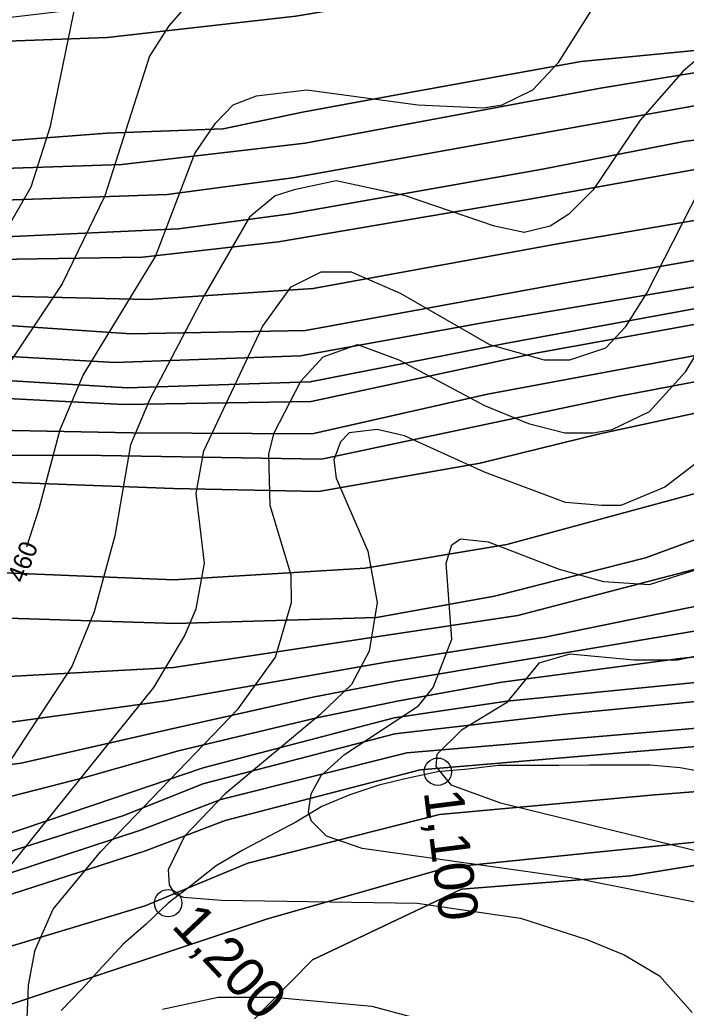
# Model space of a CAD drawing. Extents: x -510989 to -501240, y -1184665 to -1176089.
# Drawn here: x -510490.3 to -510270.7, y -1180893.6 to -1180568 of the extents above; entities that cross this region are included whole.
import ezdxf

# ---------------------------------------------------------------- set-up
doc = ezdxf.new("R2010")
doc.units = 0
for name, color, linetype in [('lesni_pozemek', 7, 'Continuous'), ('trasovani_toku', 7, 'Continuous'), ('vrstevnice_01', 7, 'Continuous'), ('vrstevnice_02', 7, 'Continuous'), ('vrstevnice_04', 7, 'Continuous')]:
    doc.layers.add(name, color=color, linetype=linetype)

msp = doc.modelspace()

# ---------------------------------------------------------------- linework, layer by layer
at = {"layer": 'lesni_pozemek'}
for points in [[(-510234.83, -1180537.34), (-510215.82, -1180539.85), (-510160.9, -1180535.29), (-510152.75, -1180543.9), (-510214.88, -1180547.13), (-510242.5, -1180545.08), (-510293.38, -1180549.02), (-510399.37, -1180566.76), (-510461.47, -1180573.83), (-510575.39, -1180578.01), (-510573, -1180571.29), (-510509.19, -1180568.95), (-510470.98, -1180564.45), (-510444.93, -1180563.34), (-510407.35, -1180558.29), (-510373.8, -1180551.7), (-510276.18, -1180538.21)], [(-510152.62, -1180544.03), (-510129.87, -1180568.24), (-510224.25, -1180576.72), (-510247.51, -1180576.1), (-510305.3, -1180581.71), (-510364.33, -1180592.41), (-510397.11, -1180598.35), (-510423.3, -1180603.94), (-510461.65, -1180605.3), (-510514.83, -1180609.38), (-510552.64, -1180607.31), (-510576.69, -1180600.99), (-510578.33, -1180586.32), (-510575.39, -1180578.01), (-510461.47, -1180573.83), (-510399.37, -1180566.76), (-510293.38, -1180549.02), (-510242.5, -1180545.08), (-510214.88, -1180547.13), (-510152.75, -1180543.9)], [(-510129.87, -1180568.24), (-510121.87, -1180576.75), (-510166.67, -1180579.86), (-510226.55, -1180586.17), (-510241.31, -1180581.08), (-510298.96, -1180590.53), (-510396.27, -1180608.65), (-510456.65, -1180615.64), (-510508.77, -1180617.36), (-510544.87, -1180614.7), (-510579.22, -1180608.43), (-510576.69, -1180600.99), (-510552.64, -1180607.31), (-510514.83, -1180609.38), (-510461.65, -1180605.3), (-510423.3, -1180603.94), (-510397.11, -1180598.35), (-510364.33, -1180592.41), (-510305.3, -1180581.71), (-510247.51, -1180576.1), (-510224.25, -1180576.72)], [(-510166.67, -1180579.86), (-510121.87, -1180576.75), (-510113.01, -1180586.17), (-510177.35, -1180590.16), (-510195.48, -1180592.34), (-510227.89, -1180594.41), (-510241.26, -1180592.74), (-510268.06, -1180596.31), (-510400.5, -1180620.03), (-510441.76, -1180625.48), (-510514.76, -1180628.06), (-510544.35, -1180624.98), (-510582.13, -1180616.99), (-510579.22, -1180608.43), (-510544.87, -1180614.7), (-510508.77, -1180617.36), (-510456.65, -1180615.64), (-510396.27, -1180608.65), (-510298.96, -1180590.53), (-510241.31, -1180581.08), (-510226.55, -1180586.17)], [(-510113.01, -1180586.17), (-510105.06, -1180594.64), (-510134.4, -1180595.53), (-510193.33, -1180600.16), (-510237.18, -1180603.61), (-510271.49, -1180608.04), (-510318.13, -1180617.14), (-510401.16, -1180631.91), (-510437.98, -1180636.83), (-510514.15, -1180640.35), (-510552.78, -1180634.53), (-510585, -1180625.44), (-510582.13, -1180616.99), (-510544.35, -1180624.98), (-510514.76, -1180628.06), (-510441.76, -1180625.48), (-510400.5, -1180620.03), (-510268.06, -1180596.31), (-510241.26, -1180592.74), (-510227.89, -1180594.41), (-510195.48, -1180592.34), (-510177.35, -1180590.16)], [(-510134.4, -1180595.53), (-510105.06, -1180594.64), (-510096.9, -1180603.32), (-510171.28, -1180604.87), (-510196.85, -1180608.63), (-510223.39, -1180611.7), (-510240.21, -1180612.36), (-510322.38, -1180627.1), (-510405.1, -1180641.08), (-510449.85, -1180646.13), (-510519.2, -1180647.28), (-510563.75, -1180641.53), (-510588.67, -1180636.26), (-510585, -1180625.44), (-510552.78, -1180634.53), (-510514.15, -1180640.35), (-510437.98, -1180636.83), (-510401.16, -1180631.91), (-510318.13, -1180617.14), (-510271.49, -1180608.04), (-510237.18, -1180603.61), (-510193.33, -1180600.16)], [(-510096.9, -1180603.32), (-510085.92, -1180615), (-510109.27, -1180616), (-510148.73, -1180618.2), (-510186.94, -1180621.93), (-510239.84, -1180629.28), (-510312.46, -1180641.65), (-510393.65, -1180656.47), (-510448.09, -1180660.13), (-510518.69, -1180658.49), (-510572.3, -1180651.48), (-510594.08, -1180646.13), (-510588.67, -1180636.26), (-510563.75, -1180641.53), (-510519.2, -1180647.28), (-510449.85, -1180646.13), (-510405.1, -1180641.08), (-510322.38, -1180627.1), (-510240.21, -1180612.36), (-510223.39, -1180611.7), (-510196.85, -1180608.63), (-510171.28, -1180604.87)], [(-510109.27, -1180616), (-510085.92, -1180615), (-510073.9, -1180627.6), (-510100.87, -1180629.49), (-510153.47, -1180633.16), (-510182.84, -1180635.22), (-510215.71, -1180639.91), (-510240.3, -1180642.49), (-510311.56, -1180654.82), (-510396.16, -1180670.33), (-510453.74, -1180671.48), (-510503.79, -1180668.03), (-510558.37, -1180662.7), (-510599.21, -1180655.5), (-510594.08, -1180646.13), (-510572.3, -1180651.48), (-510518.69, -1180658.49), (-510448.09, -1180660.13), (-510393.65, -1180656.47), (-510312.46, -1180641.65), (-510239.84, -1180629.28), (-510186.94, -1180621.93), (-510148.73, -1180618.2)], [(-510073.9, -1180627.6), (-510066.14, -1180635.74), (-510134.38, -1180639.66), (-510184.4, -1180644.04), (-510208.85, -1180647.33), (-510249, -1180652.73), (-510336.04, -1180667.47), (-510397.8, -1180678.66), (-510459, -1180680.93), (-510508.84, -1180678.03), (-510557.91, -1180674.1), (-510606.33, -1180668.5), (-510599.21, -1180655.5), (-510558.37, -1180662.7), (-510503.79, -1180668.03), (-510453.74, -1180671.48), (-510396.16, -1180670.33), (-510311.56, -1180654.82), (-510240.3, -1180642.49), (-510215.71, -1180639.91), (-510182.84, -1180635.22), (-510153.47, -1180633.16), (-510100.87, -1180629.49)], [(-510134.38, -1180639.66), (-510066.14, -1180635.74), (-510060.57, -1180641.58), (-510141.38, -1180649.18), (-510173.48, -1180652.19), (-510244.83, -1180658.9), (-510330.35, -1180674.64), (-510394.61, -1180687.29), (-510454.83, -1180689.28), (-510514.64, -1180685.55), (-510567.13, -1180682.27), (-510607.97, -1180676.64), (-510606.33, -1180668.5), (-510557.91, -1180674.1), (-510508.84, -1180678.03), (-510459, -1180680.93), (-510397.8, -1180678.66), (-510336.04, -1180667.47), (-510249, -1180652.73), (-510208.85, -1180647.33), (-510184.4, -1180644.04)], [(-510056.01, -1180646.37), (-510097.89, -1180650.31), (-510134.64, -1180654.46), (-510177.38, -1180657.21), (-510236.62, -1180662.68), (-510319.76, -1180677.71), (-510394.33, -1180693.7), (-510456.09, -1180694.71), (-510515.61, -1180691.68), (-510568.24, -1180687.95), (-510609.26, -1180683.07), (-510607.97, -1180676.64), (-510567.13, -1180682.27), (-510514.64, -1180685.55), (-510454.83, -1180689.28), (-510394.61, -1180687.29), (-510330.35, -1180674.64), (-510244.83, -1180658.9), (-510173.48, -1180652.19), (-510141.38, -1180649.18), (-510060.57, -1180641.58)], [(-510097.89, -1180650.31), (-510056.01, -1180646.37), (-510046.59, -1180656.25), (-510090.4, -1180660.73), (-510141.29, -1180664.81), (-510196.39, -1180669.22), (-510242.3, -1180673.87), (-510336.16, -1180691.33), (-510394.02, -1180704.4), (-510453.23, -1180704.05), (-510520.76, -1180702.69), (-510565.59, -1180699.1), (-510612.71, -1180693.07), (-510609.26, -1180683.07), (-510568.24, -1180687.95), (-510515.61, -1180691.68), (-510456.09, -1180694.71), (-510394.33, -1180693.7), (-510319.76, -1180677.71), (-510236.62, -1180662.68), (-510177.38, -1180657.21), (-510134.64, -1180654.46)], [(-510046.59, -1180656.25), (-510040.12, -1180663.03), (-510109.77, -1180671.19), (-510203.71, -1180678.26), (-510254.66, -1180684.71), (-510293.33, -1180692.03), (-510348.42, -1180703.74), (-510390.88, -1180712.77), (-510463.36, -1180711.55), (-510520.87, -1180711.37), (-510576.14, -1180705.76), (-510616.87, -1180700.09), (-510612.71, -1180693.07), (-510565.59, -1180699.1), (-510520.76, -1180702.69), (-510453.23, -1180704.05), (-510394.02, -1180704.4), (-510336.16, -1180691.33), (-510242.3, -1180673.87), (-510196.39, -1180669.22), (-510141.29, -1180664.81), (-510090.4, -1180660.73)], [(-510032.47, -1180671.05), (-510110.29, -1180680.01), (-510163.55, -1180683.88), (-510203.01, -1180688.51), (-510220.98, -1180688.3), (-510246.51, -1180692.94), (-510299.7, -1180704.48), (-510338.6, -1180714.06), (-510391.92, -1180723.36), (-510439.61, -1180722.35), (-510521.67, -1180719.29), (-510574.29, -1180713.6), (-510620.44, -1180706.1), (-510616.87, -1180700.09), (-510576.14, -1180705.76), (-510520.87, -1180711.37), (-510463.36, -1180711.55), (-510390.88, -1180712.77), (-510348.42, -1180703.74), (-510293.33, -1180692.03), (-510254.66, -1180684.71), (-510203.71, -1180678.26), (-510109.77, -1180671.19), (-510040.12, -1180663.03)], [(-510083.86, -1180780.95), (-510087.2, -1180785.84), (-510092.01, -1180791.3), (-510135.1, -1180793.22), (-510181.81, -1180796.4), (-510246.56, -1180799.57), (-510362.75, -1180809.46), (-510424.09, -1180824.9), (-510450.56, -1180834.94), (-510493.29, -1180848.99), (-510537.28, -1180853.76), (-510590.68, -1180852.68), (-510645.38, -1180849.79), (-510643.5, -1180842.09), (-510591.24, -1180846.41), (-510541.18, -1180847.42), (-510497.05, -1180843.13), (-510456.02, -1180830.17), (-510430.02, -1180819.69), (-510366.74, -1180803.21), (-510310.84, -1180796.76), (-510251.52, -1180791.01), (-510187.68, -1180788.81), (-510136.65, -1180785.5)], [(-510092.07, -1180791.37), (-510093.08, -1180792.66), (-510094.49, -1180794.45), (-510097.88, -1180798.76), (-510183.93, -1180803.19), (-510246.73, -1180805.6), (-510358.36, -1180815.11), (-510422.69, -1180831.74), (-510448.85, -1180841.81), (-510500.01, -1180858.29), (-510535.85, -1180861.12), (-510591.76, -1180859.76), (-510647.26, -1180857.42), (-510645.38, -1180849.79), (-510590.68, -1180852.68), (-510537.28, -1180853.76), (-510493.29, -1180848.99), (-510450.56, -1180834.94), (-510424.09, -1180824.9), (-510362.75, -1180809.46), (-510246.56, -1180799.57), (-510181.81, -1180796.4), (-510135.1, -1180793.22), (-510092.01, -1180791.3)], [(-510097.88, -1180798.76), (-510105.89, -1180808.96), (-510110.33, -1180814.6), (-510111.28, -1180814.69), (-510144.01, -1180817.74), (-510168.24, -1180817.57), (-510226.42, -1180819.08), (-510281.07, -1180823.3), (-510352.02, -1180829.82), (-510415.17, -1180845.81), (-510448.99, -1180859.86), (-510496.11, -1180874.04), (-510536.55, -1180876.1), (-510587.44, -1180875.37), (-510649.14, -1180871.3), (-510647.26, -1180857.42), (-510591.76, -1180859.76), (-510535.85, -1180861.12), (-510500.01, -1180858.29), (-510448.85, -1180841.81), (-510422.69, -1180831.74), (-510358.36, -1180815.11), (-510246.73, -1180805.6), (-510183.93, -1180803.19)], [(-510111.28, -1180814.69), (-510117.56, -1180832.73), (-510228.98, -1180834.99), (-510284.05, -1180840.6), (-510349.44, -1180847.27), (-510408.67, -1180864.16), (-510496.83, -1180893.47), (-510651.04, -1180885.39), (-510649.14, -1180871.3), (-510587.44, -1180875.37), (-510536.55, -1180876.1), (-510496.11, -1180874.04), (-510448.99, -1180859.86), (-510415.17, -1180845.81), (-510352.02, -1180829.82), (-510281.07, -1180823.3), (-510226.42, -1180819.08), (-510168.24, -1180817.57), (-510144.01, -1180817.74)], [(-510117.56, -1180832.73), (-510130.49, -1180841.99), (-510139.22, -1180844.61), (-510162.73, -1180843.17), (-510222.3, -1180843.41), (-510265.47, -1180846.19), (-510289.06, -1180849.97), (-510344.82, -1180854.38), (-510393.89, -1180877.67), (-510414.47, -1180898.71), (-510440.93, -1180922.79), (-510474.66, -1180932.03), (-510500.31, -1180903.02), (-510548.57, -1180896.69), (-510594.26, -1180895.19), (-510652, -1180892.55), (-510651.04, -1180885.39), (-510496.83, -1180893.47), (-510408.67, -1180864.16), (-510349.44, -1180847.27), (-510284.05, -1180840.6), (-510228.98, -1180834.99)]]:
    msp.add_lwpolyline(points, close=True, dxfattribs=at)
for points in [[(-510243.86, -1180717.54), (-510329.89, -1180740.89), (-510376.49, -1180748.63), (-510439.58, -1180752.46), (-510500.84, -1180749.96), (-510584.22, -1180746.54), (-510630.61, -1180741.23), (-510620.44, -1180706.1), (-510574.29, -1180713.6), (-510521.67, -1180719.29), (-510439.61, -1180722.35), (-510391.92, -1180723.36), (-510338.6, -1180714.06), (-510299.7, -1180704.48), (-510246.51, -1180692.94)], [(-510246.4, -1180731.38), (-510284.12, -1180745.21), (-510333.96, -1180757.86), (-510372.8, -1180764.87), (-510439.15, -1180766.86), (-510501.25, -1180764.87), (-510535.35, -1180767), (-510587, -1180763.69), (-510633.43, -1180755.12), (-510630.61, -1180741.23), (-510584.22, -1180746.54), (-510500.84, -1180749.96), (-510439.58, -1180752.46), (-510376.49, -1180748.63), (-510329.89, -1180740.89), (-510243.86, -1180717.54)], [(-510633.43, -1180755.12), (-510587, -1180763.69), (-510535.35, -1180767), (-510501.25, -1180764.87), (-510439.15, -1180766.86), (-510372.8, -1180764.87), (-510333.96, -1180757.86), (-510284.12, -1180745.21), (-510246.4, -1180731.38)], [(-510263.92, -1180748), (-510326.24, -1180764.25), (-510372.87, -1180771.28), (-510439.64, -1180781.36), (-510534.17, -1180786.58), (-510584.11, -1180783.03), (-510637.37, -1180774.48)], [(-510637.37, -1180774.48), (-510584.11, -1180783.03), (-510534.17, -1180786.58), (-510439.64, -1180781.36), (-510372.87, -1180771.28), (-510326.24, -1180764.25), (-510263.92, -1180748)], [(-510265.28, -1180760.73), (-510317.28, -1180771.36), (-510370.26, -1180779.68), (-510442.11, -1180792.41), (-510535.6, -1180805.23), (-510587.18, -1180801.43), (-510638.74, -1180790.8)], [(-510638.74, -1180790.8), (-510587.18, -1180801.43), (-510535.6, -1180805.23), (-510442.11, -1180792.41), (-510370.26, -1180779.68), (-510317.28, -1180771.36), (-510265.28, -1180760.73)], [(-510263.47, -1180768.6), (-510326.3, -1180779.13), (-510366.46, -1180785.85), (-510393.75, -1180791.1), (-510441.24, -1180801.85), (-510489.86, -1180812.86), (-510537.82, -1180818.75), (-510588.43, -1180816.35), (-510640.11, -1180807.17)], [(-510640.11, -1180807.17), (-510588.43, -1180816.35), (-510537.82, -1180818.75), (-510489.86, -1180812.86), (-510441.24, -1180801.85), (-510393.75, -1180791.1), (-510366.46, -1180785.85), (-510326.3, -1180779.13), (-510263.47, -1180768.6)], [(-510215.58, -1180772.05), (-510272.77, -1180778.39), (-510331.53, -1180786.23), (-510365.42, -1180792.33), (-510392.48, -1180797.95), (-510438, -1180808.85), (-510468.55, -1180817.53), (-510497.35, -1180824.82), (-510538.42, -1180830.98), (-510591.11, -1180826.91), (-510641.2, -1180820.14)], [(-510641.2, -1180820.14), (-510591.11, -1180826.91), (-510538.42, -1180830.98), (-510497.35, -1180824.82), (-510468.55, -1180817.53), (-510438, -1180808.85), (-510392.48, -1180797.95), (-510365.42, -1180792.33), (-510331.53, -1180786.23), (-510272.77, -1180778.39), (-510215.58, -1180772.05)], [(-510254.31, -1180785.02), (-510329.89, -1180792.47), (-510366.98, -1180797.95), (-510429.85, -1180814.43), (-510459.35, -1180824.43), (-510497.07, -1180837.22), (-510537.16, -1180841.72), (-510591.53, -1180839.52), (-510644.05, -1180832.61)], [(-510644.05, -1180832.61), (-510591.53, -1180839.52), (-510537.16, -1180841.72), (-510497.07, -1180837.22), (-510459.35, -1180824.43), (-510429.85, -1180814.43), (-510366.98, -1180797.95), (-510329.89, -1180792.47), (-510254.31, -1180785.02)], [(-510251.52, -1180791.01), (-510310.84, -1180796.76), (-510366.74, -1180803.21), (-510430.02, -1180819.69), (-510456.02, -1180830.17), (-510497.05, -1180843.13), (-510541.18, -1180847.42), (-510591.24, -1180846.41), (-510643.5, -1180842.09)], [(-510414.47, -1180898.71), (-510393.89, -1180877.67), (-510344.82, -1180854.38), (-510289.06, -1180849.97), (-510265.47, -1180846.19), (-510222.3, -1180843.41), (-510162.73, -1180843.17), (-510156.12, -1180851.7), (-510147.7, -1180861.74), (-510147.1, -1180884.52), (-510152.37, -1180896.33)]]:
    msp.add_lwpolyline(points, dxfattribs=at)
at = {"layer": 'trasovani_toku'}
for p, q in [((-510342.6, -1180814.84), (-510352.56, -1180815.71)), ((-510332.67, -1180813.66), (-510342.6, -1180814.84)), ((-510322.67, -1180813.65), (-510332.67, -1180813.66)), ((-510312.67, -1180813.62), (-510322.67, -1180813.65)), ((-510302.67, -1180813.57), (-510312.67, -1180813.62)), ((-510292.67, -1180813.51), (-510302.67, -1180813.57)), ((-510282.67, -1180813.55), (-510292.67, -1180813.51)), ((-510272.7, -1180814.38), (-510282.67, -1180813.55)), ((-510262.88, -1180816.23), (-510272.7, -1180814.38)), ((-510362.33, -1180817.85), (-510372.06, -1180820.15)), ((-510352.56, -1180815.71), (-510362.33, -1180817.85)), ((-510372.06, -1180820.15), (-510381.53, -1180823.36)), ((-510381.53, -1180823.36), (-510390.76, -1180827.22)), ((-510390.76, -1180827.22), (-510399.35, -1180832.34)), ((-510399.35, -1180832.34), (-510408.2, -1180836.99)), ((-510408.2, -1180836.99), (-510417.02, -1180841.71)), ((-510417.02, -1180841.71), (-510425.64, -1180846.77)), ((-510425.64, -1180846.77), (-510433.5, -1180852.95)), ((-510433.5, -1180852.95), (-510441.43, -1180859.05)), ((-510441.43, -1180859.05), (-510448.72, -1180865.89)), ((-510448.72, -1180865.89), (-510456.2, -1180872.53)), ((-510456.2, -1180872.53), (-510463.02, -1180879.85)), ((-510463.02, -1180879.85), (-510469.75, -1180887.24)), ((-510469.75, -1180887.24), (-510476.71, -1180894.42))]:
    msp.add_line(p, q, dxfattribs=at)
for centre in [(-510352.56, -1180815.71), (-510441.43, -1180859.05)]:
    msp.add_circle(centre, 4.5, dxfattribs=at)
at = {"layer": 'vrstevnice_01'}
for points in [[(-510487.95, -1180741.64), (-510483.91, -1180729), (-510477, -1180703), (-510469.41, -1180685), (-510445.59, -1180646), (-510432.69, -1180612), (-510425.81, -1180602), (-510420, -1180596), (-510412.31, -1180593), (-510395.69, -1180591), (-510359.19, -1180596), (-510337.59, -1180597), (-510331.41, -1180596), (-510321.31, -1180591), (-510312.81, -1180582), (-510286.91, -1180541)], [(-510582.59, -1180866), (-510578.91, -1180836), (-510567.81, -1180794), (-510546.81, -1180748), (-510531.19, -1180695), (-510523, -1180676), (-510516.19, -1180666), (-510494.59, -1180637), (-510486.59, -1180623), (-510480.19, -1180603), (-510471, -1180558)], [(-510508.69, -1180873), (-510494.5, -1180848), (-510446.19, -1180788), (-510436, -1180771), (-510432.19, -1180762), (-510429.5, -1180747), (-510432.19, -1180724), (-510429.69, -1180710), (-510410.31, -1180669), (-510400.91, -1180656), (-510391, -1180651), (-510381.09, -1180651), (-510365, -1180658), (-510335.5, -1180675), (-510317.59, -1180680), (-510309.09, -1180680), (-510297.19, -1180676), (-510290.59, -1180669), (-510283.69, -1180658), (-510266.41, -1180624)], [(-510264.69, -1180712), (-510277.81, -1180722), (-510292.31, -1180728), (-510298.5, -1180728), (-510310.5, -1180727), (-510337.19, -1180717), (-510363.59, -1180705), (-510372.59, -1180703), (-510381.81, -1180704), (-510384.59, -1180707), (-510386.81, -1180713), (-510386.09, -1180719), (-510375.69, -1180743), (-510372.59, -1180760), (-510375.19, -1180776), (-510381, -1180787), (-510391.41, -1180797), (-510422.69, -1180823), (-510436, -1180837), (-510441.41, -1180848), (-510441.09, -1180853), (-510439.31, -1180856), (-510436.41, -1180857), (-510423.81, -1180858), (-510359.41, -1180859), (-510325.31, -1180864), (-510303.5, -1180871), (-510291.19, -1180876), (-510279.59, -1180883), (-510268.81, -1180895)], [(-510260.19, -1180776), (-510273.41, -1180779), (-510287.91, -1180779), (-510309.09, -1180777), (-510319.31, -1180780), (-510329.91, -1180793), (-510344.81, -1180802), (-510352.91, -1180810), (-510353.19, -1180814), (-510348.31, -1180820), (-510331.91, -1180826), (-510237.5, -1180849)]]:
    msp.add_lwpolyline(points, dxfattribs=at)
at = {"layer": 'vrstevnice_02'}
for points in [[(-510433.41, -1180561), (-510441.19, -1180570), (-510447.59, -1180580), (-510462.31, -1180626), (-510476.31, -1180655), (-510495.69, -1180684), (-510510.41, -1180720), (-510512.19, -1180731), (-510530.19, -1180777), (-510547.5, -1180812), (-510557.5, -1180835), (-510565.81, -1180868)], [(-510240.59, -1180566), (-510249.31, -1180569), (-510262.5, -1180577), (-510271.91, -1180585), (-510285.91, -1180601), (-510301.41, -1180624), (-510309.41, -1180632), (-510315.59, -1180636), (-510324.09, -1180638), (-510333.91, -1180636), (-510363.19, -1180626), (-510386.09, -1180621), (-510399.91, -1180624), (-510406.19, -1180626), (-510414.59, -1180633), (-510429.69, -1180659), (-510447.41, -1180693), (-510453.81, -1180708), (-510459, -1180738), (-510465.81, -1180763), (-510473.19, -1180781), (-510500.69, -1180823), (-510513.31, -1180845), (-510525.19, -1180871)], [(-510485.5, -1180875), (-510479.31, -1180861), (-510463.59, -1180842), (-510418.41, -1180795), (-510406.09, -1180778), (-510400.81, -1180760), (-510400.91, -1180751), (-510407.81, -1180728), (-510408.31, -1180711), (-510406.5, -1180704), (-510397.69, -1180687), (-510390.41, -1180679), (-510379, -1180675), (-510365.41, -1180680), (-510337.19, -1180695), (-510322.69, -1180701), (-510310.69, -1180704), (-510301.41, -1180704), (-510295.19, -1180703), (-510282.81, -1180697), (-510271, -1180684), (-510247, -1180645)], [(-510266.31, -1180859), (-510306.59, -1180851), (-510377.5, -1180841), (-510389.31, -1180837), (-510394.19, -1180832), (-510395.19, -1180829), (-510394.31, -1180823), (-510391, -1180817), (-510383.31, -1180810), (-510358.91, -1180794), (-510354.09, -1180788), (-510348, -1180772), (-510349.81, -1180747), (-510348, -1180741), (-510345.09, -1180739), (-510336, -1180740), (-510312.59, -1180749), (-510298, -1180753), (-510282.81, -1180754), (-510266.91, -1180749)], [(-510485.5, -1180875), (-510487.59, -1180886), (-510488.09, -1180900)], [(-510443.31, -1180894), (-510424.91, -1180890), (-510406.59, -1180890), (-510374.31, -1180893), (-510355.59, -1180898)]]:
    msp.add_lwpolyline(points, dxfattribs=at)

# ---------------------------------------------------------------- texts
at = {"layer": 'trasovani_toku'}
for s, rotation, p in [('1,100', 277.1221, (-510357.24, -1180822.29)), ('1,200', 313.3131, (-510440.68, -1180866.76))]:
    msp.add_text(s, height=13, rotation=rotation, dxfattribs=at).set_placement(p)
at = {"layer": 'vrstevnice_04'}
msp.add_text('460', height=6, rotation=68.8567, dxfattribs=at).set_placement((-510488.97, -1180753.84))

doc.saveas('drawing.dxf')
